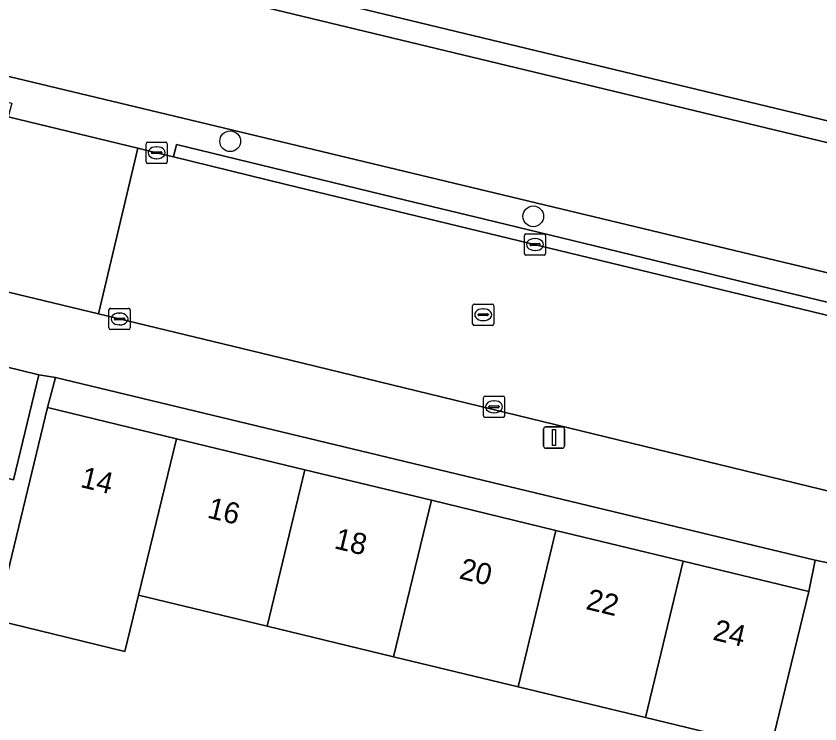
# Model space of a CAD drawing. Extents: x 162803 to 163818, y 381639 to 382475.
# Drawn here: x 163165.81 to 163203.73, y 382310.62 to 382344.03 of the extents above; entities that cross this region are included whole.
import ezdxf

# ---------------------------------------------------------------- set-up
doc = ezdxf.new("R2010")
doc.units = 0
for name, color, linetype in [('IMGEO_Boom', 7, 'Continuous'), ('IMGEO_Erf', 7, 'Continuous'), ('IMGEO_Groenvoorziening', 7, 'Continuous'), ('IMGEO_Haag', 7, 'Continuous'), ('IMGEO_Kolk', 7, 'Continuous'), ('IMGEO_Lichtmast', 7, 'Continuous'), ('IMGEO_Oever', 7, 'Continuous'), ('IMGEO_Pand', 7, 'Continuous'), ('IMGEO_Pand_nummerreeks', 7, 'Continuous'), ('IMGEO_Parkeervlak_open', 7, 'Continuous'), ('IMGEO_Rijbaan_lokaal_gesloten', 7, 'Continuous'), ('IMGEO_Rijbaan_lokaal_open', 7, 'Continuous'), ('IMGEO_Rioolput', 7, 'Continuous'), ('IMGEO_Voetpad_open', 7, 'Continuous'), ('IMGEO_Waterloop', 7, 'Continuous')]:
    doc.layers.add(name, color=color, linetype=linetype)

msp = doc.modelspace()

# ---------------------------------------------------------------- linework, layer by layer
at = {"layer": 'IMGEO_Boom'}
for centre in [(163175.91, 382338.123), (163190.21, 382334.578)]:
    msp.add_circle(centre, 0.489, dxfattribs=at)
at = {"layer": 'IMGEO_Erf'}
msp.add_lwpolyline([(163203.509, 382318.352), (163167.673, 382326.978), (163167.289, 382325.55), (163173.371, 382324.081), (163179.438, 382322.616), (163185.404, 382321.175), (163191.272, 382319.758), (163197.287, 382318.306), (163203.203, 382316.877)], close=True, dxfattribs=at)
msp.add_lwpolyline([(163201.421, 382309.498), (163195.505, 382310.927), (163189.49, 382312.379), (163183.622, 382313.796), (163177.656, 382315.237), (163171.589, 382316.702), (163170.946, 382314.044), (163164.865, 382315.515)], dxfattribs=at)
at = {"layer": 'IMGEO_Groenvoorziening'}
for points in [[(163312.533, 382311.945), (163128.031, 382356.38), (163127.212, 382356.646), (163126.448, 382357.055), (163125.766, 382357.589), (163125.186, 382358.233), (163124.726, 382358.967), (163124.398, 382359.77), (163124.214, 382360.617), (163124.179, 382361.483), (163124.199, 382361.634), (163124.212, 382361.733), (163123.979, 382361.794), (163124.217, 382362.742), (163124.407, 382362.7), (163124.44, 382362.804), (163124.555, 382363.168), (163124.953, 382363.937), (163125.652, 382364.786), (163123.911, 382370.173), (163119.766, 382371.139), (163116.934, 382368.854), (163115.719, 382361.222)], [(163121.035, 382352.62), (163120.818, 382351.903), (163145.028, 382346.093), (163173.674, 382339.217), (163216.745, 382328.88)], [(163216.745, 382328.88), (163173.674, 382339.217), (163145.028, 382346.093)], [(163144.748, 382344.926), (163150.59, 382343.524), (163150.423, 382342.903), (163151.467, 382342.651), (163152.543, 382342.38), (163153.884, 382342.057), (163154.069, 382342.689), (163157.002, 382341.985), (163156.818, 382341.351), (163162.269, 382340.038), (163162.403, 382340.689), (163165.615, 382339.918), (163165.437, 382339.275), (163171.552, 382337.802), (163172.44, 382337.578), (163173.231, 382337.384), (163173.372, 382337.967), (163184.185, 382335.337), (163187.909, 382334.44), (163192.576, 382333.305), (163200.475, 382331.392), (163206.038, 382330.049)]]:
    msp.add_lwpolyline(points, dxfattribs=at)
msp.add_lwpolyline([(163208.14, 382328.918), (163208.26, 382329.505), (163206.038, 382330.049), (163200.475, 382331.392), (163192.576, 382333.305), (163187.909, 382334.44), (163184.185, 382335.337), (163173.372, 382337.967), (163173.231, 382337.384), (163178.547, 382336.084)], close=True, dxfattribs=at)
at = {"layer": 'IMGEO_Haag'}
msp.add_lwpolyline([(163208.14, 382328.918), (163208.26, 382329.505), (163206.038, 382330.049), (163200.475, 382331.392), (163192.576, 382333.305), (163187.909, 382334.44), (163184.185, 382335.337), (163173.372, 382337.967), (163173.231, 382337.384), (163178.547, 382336.084)], close=True, dxfattribs=at)
at = {"layer": 'IMGEO_Kolk'}
for p, q in [((163171.94, 382337.153), (163171.94, 382338.005)), ((163172.015, 382338.079), (163172.867, 382338.079)), ((163172.428, 382337.859), (163172.453, 382337.859)), ((163172.941, 382338.005), (163172.941, 382337.153)), ((163172.199, 382337.573), (163172.199, 382337.585)), ((163172.637, 382337.536), (163172.239, 382337.536)), ((163172.242, 382337.622), (163172.64, 382337.622)), ((163172.683, 382337.585), (163172.683, 382337.573)), ((163172.867, 382337.079), (163172.015, 382337.079)), ((163172.451, 382337.299), (163172.426, 382337.299)), ((163189.79, 382332.822), (163189.79, 382333.674)), ((163189.865, 382333.748), (163190.717, 382333.748)), ((163190.791, 382333.674), (163190.791, 382332.822)), ((163190.049, 382333.242), (163190.049, 382333.254)), ((163190.487, 382333.205), (163190.089, 382333.205)), ((163190.092, 382333.291), (163190.49, 382333.291)), ((163190.278, 382333.528), (163190.303, 382333.528)), ((163190.533, 382333.254), (163190.533, 382333.242)), ((163190.301, 382332.968), (163190.276, 382332.968)), ((163190.717, 382332.748), (163189.865, 382332.748)), ((163170.19, 382329.31), (163170.19, 382330.162)), ((163170.265, 382330.236), (163171.117, 382330.236)), ((163171.191, 382330.162), (163171.191, 382329.31)), ((163170.449, 382329.73), (163170.449, 382329.742)), ((163170.492, 382329.779), (163170.89, 382329.779)), ((163170.678, 382330.016), (163170.703, 382330.016)), ((163170.933, 382329.742), (163170.933, 382329.73)), ((163170.887, 382329.693), (163170.489, 382329.693)), ((163170.701, 382329.456), (163170.676, 382329.456)), ((163171.117, 382329.236), (163170.265, 382329.236)), ((163187.858, 382325.165), (163187.858, 382326.017)), ((163187.933, 382326.091), (163188.785, 382326.091)), ((163188.859, 382326.017), (163188.859, 382325.165)), ((163188.117, 382325.585), (163188.117, 382325.597)), ((163188.16, 382325.634), (163188.558, 382325.634)), ((163188.346, 382325.871), (163188.371, 382325.871)), ((163188.601, 382325.597), (163188.601, 382325.585)), ((163188.555, 382325.548), (163188.157, 382325.548)), ((163188.369, 382325.311), (163188.344, 382325.311)), ((163188.785, 382325.091), (163187.933, 382325.091))]:
    msp.add_line(p, q, dxfattribs=at)
for points in [[(163171.94, 382337.153), (163171.94, 382338.005)], [(163172.015, 382338.079), (163172.867, 382338.079)], [(163172.941, 382338.005), (163172.941, 382337.153)], [(163172.867, 382337.079), (163172.015, 382337.079)], [(163189.79, 382332.822), (163189.79, 382333.674)], [(163189.865, 382333.748), (163190.717, 382333.748)], [(163190.791, 382333.674), (163190.791, 382332.822)], [(163190.717, 382332.748), (163189.865, 382332.748)], [(163170.19, 382329.31), (163170.19, 382330.162)], [(163170.265, 382330.236), (163171.117, 382330.236)], [(163171.191, 382330.162), (163171.191, 382329.31)], [(163171.117, 382329.236), (163170.265, 382329.236)], [(163187.858, 382325.165), (163187.858, 382326.017)], [(163187.933, 382326.091), (163188.785, 382326.091)], [(163188.859, 382326.017), (163188.859, 382325.165)], [(163188.785, 382325.091), (163187.933, 382325.091)]]:
    msp.add_lwpolyline(points, dxfattribs=at)
for centre, radius, start, end in [((163172.017, 382338.003), 0.0765, 91.552, 178.448), ((163172.017, 382338.003), 0.0765, 91.552, 178.448), ((163172.865, 382338.003), 0.0765, 1.552, 88.448), ((163172.865, 382338.003), 0.0765, 1.552, 88.448), ((163172.239, 382337.582), 0.0403, 85.8775, 175.7526), ((163172.236, 382337.572), 0.0366, 178.938, 274.7102), ((163172.64, 382337.579), 0.043, 264.8664, 352.4533), ((163172.644, 382337.584), 0.0386, 1.7309, 96.639), ((163172.017, 382337.155), 0.0765, 181.552, 268.448), ((163172.017, 382337.155), 0.0765, 181.552, 268.448), ((163172.865, 382337.155), 0.0765, 271.552, 358.448), ((163172.865, 382337.155), 0.0765, 271.552, 358.448), ((163189.867, 382333.672), 0.0765, 91.552, 178.448), ((163189.867, 382333.672), 0.0765, 91.552, 178.448), ((163190.715, 382333.672), 0.0765, 1.552, 88.448), ((163190.715, 382333.672), 0.0765, 1.552, 88.448), ((163190.089, 382333.251), 0.0403, 85.8775, 175.7526), ((163190.086, 382333.241), 0.0366, 178.938, 274.7102), ((163190.49, 382333.248), 0.043, 264.8664, 352.4533), ((163190.494, 382333.253), 0.0386, 1.7309, 96.639), ((163189.867, 382332.824), 0.0765, 181.552, 268.448), ((163189.867, 382332.824), 0.0765, 181.552, 268.448), ((163190.715, 382332.824), 0.0765, 271.552, 358.448), ((163190.715, 382332.824), 0.0765, 271.552, 358.448), ((163170.267, 382330.16), 0.0765, 91.552, 178.448), ((163170.267, 382330.16), 0.0765, 91.552, 178.448), ((163171.115, 382330.16), 0.0765, 1.552, 88.448), ((163171.115, 382330.16), 0.0765, 1.552, 88.448), ((163170.489, 382329.739), 0.0403, 85.8775, 175.7526), ((163170.894, 382329.741), 0.0386, 1.7309, 96.639), ((163170.486, 382329.729), 0.0366, 178.938, 274.7102), ((163170.89, 382329.736), 0.043, 264.8664, 352.4533), ((163170.267, 382329.312), 0.0765, 181.552, 268.448), ((163170.267, 382329.312), 0.0765, 181.552, 268.448), ((163171.115, 382329.312), 0.0765, 271.552, 358.448), ((163171.115, 382329.312), 0.0765, 271.552, 358.448), ((163187.935, 382326.015), 0.0765, 91.552, 178.448), ((163187.935, 382326.015), 0.0765, 91.552, 178.448), ((163188.783, 382326.015), 0.0765, 1.552, 88.448), ((163188.783, 382326.015), 0.0765, 1.552, 88.448), ((163188.157, 382325.594), 0.0403, 85.8775, 175.7526), ((163188.154, 382325.584), 0.0366, 178.938, 274.7102), ((163188.558, 382325.591), 0.043, 264.8664, 352.4533), ((163188.562, 382325.596), 0.0386, 1.7309, 96.639), ((163187.935, 382325.167), 0.0765, 181.552, 268.448), ((163187.935, 382325.167), 0.0765, 181.552, 268.448), ((163188.783, 382325.167), 0.0765, 271.552, 358.448), ((163188.783, 382325.167), 0.0765, 271.552, 358.448)]:
    msp.add_arc(centre, radius, start, end, dxfattribs=at)
for centre, major_axis, ratio, start_param, end_param in [((163172.427, 382337.579), (-0.387, 0.002), 0.722429, 4.712389, 7.853982), ((163172.452, 382337.579), (-0.39, 0.002), 0.717154, 1.570796, 4.712389), ((163190.277, 382333.248), (-0.387, 0.002), 0.722429, 4.712389, 7.853982), ((163190.302, 382333.248), (-0.39, 0.002), 0.717154, 1.570796, 4.712389), ((163170.677, 382329.736), (-0.387, 0.002), 0.722429, 4.712389, 7.853982), ((163170.702, 382329.736), (-0.39, 0.002), 0.717154, 1.570796, 4.712389), ((163188.345, 382325.591), (-0.387, 0.002), 0.722429, 4.712389, 7.853982), ((163188.37, 382325.591), (-0.39, 0.002), 0.717154, 1.570796, 4.712389)]:
    msp.add_ellipse(centre, major_axis=major_axis, ratio=ratio, start_param=start_param, end_param=end_param, dxfattribs=at)
at = {"layer": 'IMGEO_Lichtmast'}
for p, q in [((163190.692, 382323.736), (163190.692, 382324.536)), ((163190.692, 382324.536), (163190.692, 382323.736)), ((163190.792, 382324.636), (163191.582, 382324.636)), ((163191.582, 382324.636), (163190.792, 382324.636)), ((163191.682, 382324.536), (163191.682, 382323.736)), ((163191.682, 382323.736), (163191.682, 382324.536)), ((163191.582, 382323.636), (163190.792, 382323.636)), ((163190.792, 382323.636), (163191.582, 382323.636))]:
    msp.add_line(p, q, dxfattribs=at)
msp.add_lwpolyline([(163191.112, 382324.511), (163191.262, 382324.511), (163191.262, 382323.761), (163191.112, 382323.761), (163191.112, 382324.511)], dxfattribs=at)
for centre, start, end in [((163190.792, 382324.536), 90, 180), ((163190.792, 382324.536), 90, 180), ((163191.582, 382324.536), 0, 90), ((163191.582, 382324.536), 360, 90), ((163190.792, 382323.736), 180, 270), ((163190.792, 382323.736), 180, 270), ((163191.582, 382323.736), 270, 0), ((163191.582, 382323.736), 270, 0)]:
    msp.add_arc(centre, 0.1, start, end, dxfattribs=at)
at = {"layer": 'IMGEO_Oever'}
msp.add_lwpolyline([(163125.184, 382361.477), (163124.212, 382361.733), (163124.199, 382361.634), (163124.179, 382361.483), (163124.214, 382360.617), (163124.398, 382359.77), (163124.726, 382358.967), (163125.186, 382358.233), (163125.766, 382357.589), (163126.448, 382357.055), (163127.212, 382356.646), (163128.031, 382356.38), (163312.533, 382311.945), (163312.766, 382312.917), (163128.265, 382357.352)], dxfattribs=at)
at = {"layer": 'IMGEO_Pand'}
for points in [[(163173.371, 382324.081), (163167.289, 382325.55), (163165.508, 382318.171), (163164.865, 382315.515), (163170.946, 382314.044), (163171.589, 382316.702)], [(163179.438, 382322.616), (163173.371, 382324.081), (163171.589, 382316.702), (163177.656, 382315.237)], [(163183.622, 382313.796), (163185.404, 382321.175), (163179.438, 382322.616), (163177.656, 382315.237)], [(163183.622, 382313.796), (163189.49, 382312.379), (163191.272, 382319.758), (163185.404, 382321.175)], [(163197.287, 382318.306), (163191.272, 382319.758), (163189.49, 382312.379), (163195.505, 382310.927)], [(163197.287, 382318.306), (163195.505, 382310.927), (163201.421, 382309.498), (163203.203, 382316.877)]]:
    msp.add_lwpolyline(points, close=True, dxfattribs=at)
at = {"layer": 'IMGEO_Parkeervlak_open'}
msp.add_lwpolyline([(163160.861, 382323.309), (163165.692, 382322.136), (163166.876, 382327.097), (163162.058, 382328.272)], close=True, dxfattribs=at)
at = {"layer": 'IMGEO_Rijbaan_lokaal_gesloten'}
msp.add_lwpolyline([(163208.14, 382328.918), (163178.547, 382336.084), (163173.231, 382337.384), (163172.44, 382337.578), (163171.552, 382337.802), (163169.696, 382329.978), (163178.76, 382327.79), (163206.731, 382320.972)], dxfattribs=at)
at = {"layer": 'IMGEO_Rijbaan_lokaal_open'}
msp.add_lwpolyline([(163171.552, 382337.802), (163165.437, 382339.275), (163162.269, 382340.038), (163156.818, 382341.351), (163153.884, 382342.057), (163152.543, 382342.38), (163150.664, 382334.562), (163169.696, 382329.978)], close=True, dxfattribs=at)
at = {"layer": 'IMGEO_Rioolput'}
for p, q in [((163187.346, 382329.508), (163187.346, 382330.36)), ((163187.421, 382330.434), (163188.273, 382330.434)), ((163187.834, 382330.214), (163187.859, 382330.214)), ((163188.347, 382330.36), (163188.347, 382329.508)), ((163187.605, 382329.928), (163187.605, 382329.94)), ((163188.043, 382329.891), (163187.645, 382329.891)), ((163187.648, 382329.977), (163188.046, 382329.977)), ((163188.089, 382329.94), (163188.089, 382329.928)), ((163188.273, 382329.434), (163187.421, 382329.434)), ((163187.857, 382329.654), (163187.832, 382329.654))]:
    msp.add_line(p, q, dxfattribs=at)
for points in [[(163187.346, 382329.508), (163187.346, 382330.36)], [(163187.421, 382330.434), (163188.273, 382330.434)], [(163188.347, 382330.36), (163188.347, 382329.508)], [(163188.273, 382329.434), (163187.421, 382329.434)]]:
    msp.add_lwpolyline(points, dxfattribs=at)
for centre, radius, start, end in [((163187.423, 382330.358), 0.0765, 91.552, 178.448), ((163187.423, 382330.358), 0.0765, 91.552, 178.448), ((163188.271, 382330.358), 0.0765, 1.552, 88.448), ((163188.271, 382330.358), 0.0765, 1.552, 88.448), ((163187.645, 382329.937), 0.0403, 85.8775, 175.7526), ((163187.642, 382329.927), 0.0366, 178.938, 274.7102), ((163188.046, 382329.934), 0.043, 264.8664, 352.4533), ((163188.05, 382329.939), 0.0386, 1.7309, 96.639), ((163187.423, 382329.51), 0.0765, 181.552, 268.448), ((163187.423, 382329.51), 0.0765, 181.552, 268.448), ((163188.271, 382329.51), 0.0765, 271.552, 358.448), ((163188.271, 382329.51), 0.0765, 271.552, 358.448)]:
    msp.add_arc(centre, radius, start, end, dxfattribs=at)
for centre, major_axis, ratio, start_param, end_param in [((163187.833, 382329.934), (-0.387, 0.002), 0.722429, 4.712389, 7.853982), ((163187.858, 382329.934), (-0.39, 0.002), 0.717154, 1.570796, 4.712389)]:
    msp.add_ellipse(centre, major_axis=major_axis, ratio=ratio, start_param=start_param, end_param=end_param, dxfattribs=at)
at = {"layer": 'IMGEO_Voetpad_open'}
for points in [[(163178.76, 382327.79), (163169.696, 382329.978), (163150.664, 382334.562), (163149.418, 382334.871), (163141.376, 382336.806), (163114.514, 382343.34)], [(163108.877, 382341.135), (163114.317, 382339.892), (163150.106, 382331.192), (163151.219, 382330.903), (163156.205, 382329.677), (163158.84, 382329.032), (163162.058, 382328.272), (163166.876, 382327.097), (163167.673, 382326.978), (163203.509, 382318.352), (163211.924, 382316.587)], [(163206.731, 382320.972), (163178.76, 382327.79)], [(163211.924, 382316.587), (163203.509, 382318.352), (163203.203, 382316.877), (163201.421, 382309.498), (163199.669, 382302.131), (163199.068, 382299.644), (163199.002, 382299.363), (163198.588, 382297.599), (163198.99, 382297.502), (163204.875, 382296.09), (163193.788, 382250), (163190.746, 382237.354), (163190.286, 382235.467), (163189.262, 382235.713), (163188.703, 382233.318), (163188.207, 382231.249), (163181.162, 382201.749), (163166.779, 382141.517), (163165.995, 382138.411)]]:
    msp.add_lwpolyline(points, dxfattribs=at)
msp.add_lwpolyline([(163167.289, 382325.55), (163167.673, 382326.978), (163166.876, 382327.097), (163165.692, 382322.136), (163160.861, 382323.309), (163160.171, 382320.403), (163164.976, 382319.203), (163162.297, 382308.228), (163157.45, 382309.459), (163143.104, 382250), (163142.397, 382247.069), (163143.272, 382246.834), (163143.732, 382248.734), (163144.039, 382250), (163157.996, 382307.58), (163161.374, 382306.761), (163161.303, 382306.543), (163162.618, 382306.226), (163163.061, 382308.056), (163164.865, 382315.515), (163165.508, 382318.171)], close=True, dxfattribs=at)
at = {"layer": 'IMGEO_Waterloop'}
msp.add_lwpolyline([(163128.265, 382357.352), (163312.766, 382312.917), (163313.072, 382312.855), (163314.31, 382312.606), (163319.569, 382311.548), (163321.002, 382311.26), (163321.322, 382311.196), (163500, 382267.589)], dxfattribs=at)

# ---------------------------------------------------------------- texts
at = {"layer": 'IMGEO_Pand_nummerreeks'}
for s, p in [('14', (163168.797, 382321.811)), ('16', (163174.783, 382320.366)), ('18', (163180.771, 382318.92)), ('20', (163186.668, 382317.496)), ('22', (163192.649, 382316.051)), ('24', (163198.636, 382314.606))]:
    msp.add_text(s, height=1, rotation=346.4234, dxfattribs=at).set_placement(p)

doc.saveas('drawing.dxf')
